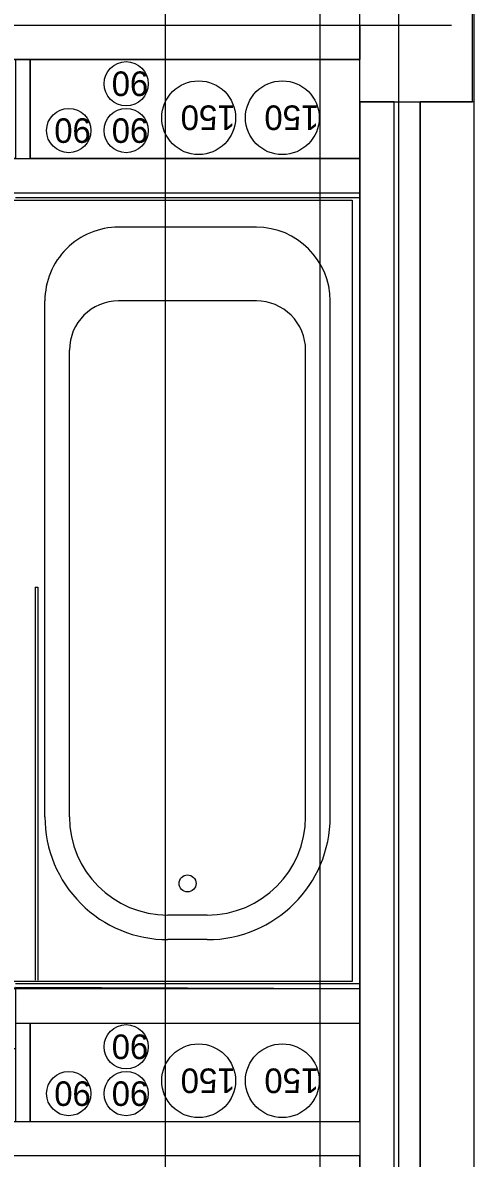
# Model space of a CAD drawing. Extents: x 1278 to 1356, y -253.7 to -224.
# Drawn here: x 1306.674 to 1307.592, y -239.071 to -236.76 of the extents above; entities that cross this region are included whole.
import ezdxf

# ---------------------------------------------------------------- set-up
doc = ezdxf.new("R2010")
doc.units = 0
for name, color, linetype in [('Level 1', 7, 'Continuous'), ('Level 11', 7, 'Continuous'), ('Level 36', 7, 'Continuous'), ('Level 41', 7, 'Continuous'), ('Level 59', 7, 'Continuous'), ('Level 65', 7, 'Continuous'), ('Level 66', 7, 'Continuous'), ('Level 67', 7, 'Continuous'), ('Level 70', 7, 'Continuous'), ('Level 93', 7, 'Continuous')]:
    doc.layers.add(name, color=color, linetype=linetype)

msp = doc.modelspace()

# ---------------------------------------------------------------- linework, layer by layer
at = {"layer": 'Level 1'}
for p, q in [((1305.0323, -236.7652), (1307.4148, -236.7652)), ((1305.8831, -236.8352), (1307.3594, -236.8352)), ((1307.3594, -238.7263), (1305.8131, -238.7263)), ((1307.359, -239.0663), (1305.0323, -239.0663))]:
    msp.add_line(p, q, dxfattribs=at)
at = {"layer": 'Level 11'}
for p, q in [((1307.3594, -237.1163), (1306.6594, -237.1163)), ((1307.3594, -238.7163), (1307.3594, -237.1163)), ((1307.1494, -237.1763), (1306.8694, -237.1763)), ((1306.7194, -238.3763), (1306.7194, -237.3263)), ((1307.1494, -237.3263), (1306.8694, -237.3263)), ((1307.2994, -238.3763), (1307.2994, -237.3263)), ((1306.7694, -238.3763), (1306.7694, -237.4263)), ((1307.2494, -238.3763), (1307.2494, -237.4263)), ((1307.0494, -238.5763), (1306.9694, -238.5763)), ((1307.0494, -238.6263), (1306.9694, -238.6263)), ((1307.3594, -238.7163), (1306.6594, -238.7163))]:
    msp.add_line(p, q, dxfattribs=at)
msp.add_circle((1307.0094, -238.5118), 0.0173, dxfattribs=at)
for centre, radius, start, end in [((1306.8694, -237.3263), 0.15, 89.9999, 180.0002), ((1307.1494, -237.3263), 0.15, 360, 90), ((1306.8694, -237.4263), 0.1, 90.0001, 179.9999), ((1307.1494, -237.4263), 0.1, 360, 90.0001), ((1306.9694, -238.3763), 0.25, 180, 270.0001), ((1306.9694, -238.3763), 0.2, 180, 270), ((1307.0494, -238.3763), 0.25, 269.9999, 359.9999), ((1307.0494, -238.3763), 0.2, 270, 0)]:
    msp.add_arc(centre, radius, start, end, dxfattribs=at)
at = {"layer": 'Level 36'}
for p, q in [((1306.6998, -237.909), (1306.6998, -238.709)), ((1306.6998, -237.909), (1306.7048, -237.909)), ((1306.6998, -237.909), (1306.6998, -238.709)), ((1306.6998, -237.909), (1306.7048, -237.909)), ((1306.6998, -237.909), (1306.6998, -238.709)), ((1306.6998, -237.909), (1306.7048, -237.909)), ((1306.7048, -237.909), (1306.7048, -238.709)), ((1306.7048, -237.909), (1306.7048, -238.709)), ((1306.7048, -237.909), (1306.7048, -238.709))]:
    msp.add_line(p, q, dxfattribs=at)
at = {"layer": 'Level 41'}
for centre, radius in [((1306.8847, -236.8843), 0.045), ((1307.032, -236.9535), 0.075), ((1307.2022, -236.9535), 0.075), ((1306.7679, -236.9797), 0.045), ((1306.8847, -236.9797), 0.045), ((1306.8847, -238.8443), 0.045), ((1307.032, -238.9135), 0.075), ((1307.2022, -238.9135), 0.075), ((1306.7679, -238.9397), 0.045), ((1306.8847, -238.9397), 0.045)]:
    msp.add_circle(centre, radius, dxfattribs=at)
at = {"layer": 'Level 59'}
msp.add_lwpolyline([(1312.108, -245.3846), (1306.9649, -245.3846), (1306.9649, -231.5072), (1312.108, -231.5072)], close=True, dxfattribs=at)
at = {"layer": 'Level 65'}
for p, q in [((1305.7981, -237.1213), (1307.3444, -237.1213)), ((1307.3444, -237.1213), (1307.3444, -238.7113)), ((1307.3444, -238.7113), (1305.7981, -238.7113))]:
    msp.add_line(p, q, dxfattribs=at)
at = {"layer": 'Level 66'}
for p, q in [((1307.5919, -243.584), (1307.5919, -232.264)), ((1307.5919, -243.584), (1307.5919, -232.264)), ((1307.5919, -243.584), (1307.5919, -232.264)), ((1307.3594, -237.0363), (1307.3594, -235.1452)), ((1305.9881, -236.7652), (1307.546, -236.7652)), ((1305.9881, -236.7652), (1307.546, -236.7652)), ((1306.6894, -236.8352), (1306.6894, -237.0363)), ((1307.4294, -242.8713), (1307.4294, -236.9213)), ((1307.4823, -242.8713), (1307.4823, -236.9213)), ((1305.8831, -237.0363), (1307.3594, -237.0363)), ((1305.8131, -237.1063), (1307.3594, -237.1063)), ((1307.3594, -238.7263), (1307.3594, -237.1063)), ((1306.6594, -238.7963), (1307.3594, -238.7963)), ((1306.6894, -238.7963), (1306.6894, -238.9963)), ((1307.3594, -238.9963), (1307.3594, -238.7963)), ((1305.8831, -238.9963), (1307.3594, -238.9963)), ((1307.359, -239.0663), (1307.3594, -242.8713))]:
    msp.add_line(p, q, dxfattribs=at)
msp.add_lwpolyline([(1307.359, -236.9213), (1307.589, -236.9213), (1307.589, -236.2213), (1307.359, -236.2213)], close=True, dxfattribs=at)
msp.add_lwpolyline([(1307.359, -236.9213), (1307.589, -236.9213), (1307.589, -236.2213), (1307.359, -236.2213)], close=True, dxfattribs=at)
at = {"layer": 'Level 67'}
for points in [[(1307.3594, -236.8352), (1305.1023, -236.8352), (1305.1023, -237.1748), (1305.0323, -237.1748), (1305.0323, -236.7652), (1307.3594, -236.7652)], [(1305.8131, -236.8352), (1305.8131, -237.1063), (1307.3594, -237.1063), (1307.3594, -237.0363), (1306.6894, -237.0363), (1306.6894, -236.8352), (1306.6594, -236.8352), (1306.6594, -237.0363), (1305.8831, -237.0363), (1305.8831, -236.8352)], [(1307.3594, -242.8713), (1307.4294, -242.8713), (1307.4294, -236.9213), (1307.3594, -236.9213)], [(1307.4823, -242.8713), (1307.5923, -242.8713), (1307.5923, -236.9213), (1307.4823, -236.9213)], [(1307.3594, -238.9963), (1307.3594, -239.0663), (1305.0323, -239.0663), (1305.0323, -237.9048), (1305.1023, -237.9048), (1305.1023, -238.9963), (1305.8131, -238.9963), (1305.8131, -238.7263), (1306.6594, -238.7236), (1306.6594, -238.8486), (1305.8831, -238.8486), (1305.8831, -238.9963)], [(1307.3594, -238.7963), (1307.3594, -238.7263), (1306.6594, -238.7236), (1306.6594, -238.9963), (1306.6894, -238.9963), (1306.6894, -238.7963)]]:
    msp.add_lwpolyline(points, close=True, dxfattribs=at)
at = {"layer": 'Level 70'}
msp.add_line((1307.439, -250.7923), (1307.439, -229.6198), dxfattribs=at)
at = {"layer": 'Level 93'}
msp.add_line((1307.279, -246.757), (1307.279, -236.1407), dxfattribs=at)

# ---------------------------------------------------------------- texts
at = {"layer": 'Level 41'}
for s, p in [('90', (1306.9297, -236.8593)), ('150', (1307.107, -236.9285)), ('150', (1307.2772, -236.9285)), ('90', (1306.8129, -236.9547)), ('90', (1306.9297, -236.9547)), ('90', (1306.9297, -238.8193)), ('150', (1307.107, -238.8885)), ('150', (1307.2772, -238.8885)), ('90', (1306.8129, -238.9147)), ('90', (1306.9297, -238.9147))]:
    msp.add_text(s, height=0.05, rotation=180, dxfattribs=at).set_placement(p)

doc.saveas('drawing.dxf')
